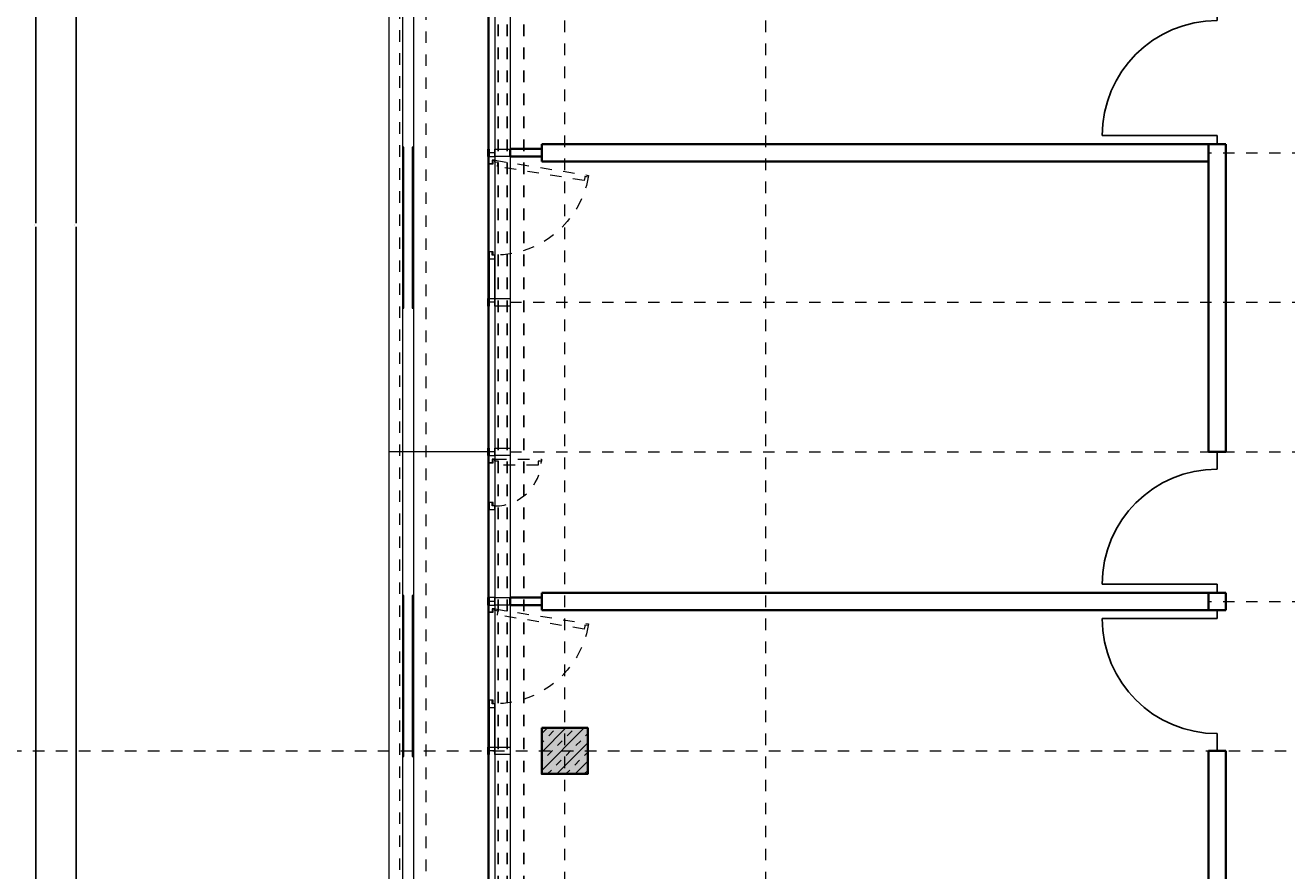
# Model space of a CAD drawing. Header units: metres. Extents: x -13 to 93, y -119 to 25.
# Tile 575 of 656: x -5 to 6, y -19 to -12. Entities that reach past the tile are written whole.
import ezdxf

# ---------------------------------------------------------------- set-up
doc = ezdxf.new("R2010")
doc.units = ezdxf.units.M
doc.header["$LTSCALE"] = 0.00508
doc.header["$PDMODE"] = 1
doc.header["$PDSIZE"] = -2
for name, pattern in [('STYLE_05', [0.19684, 0.069505, -0.127335]), ('STYLE_06', [1.0537, 0.590515, -0.19684, 0.069505, -0.19684]), ('STYLE_11', [0.393677, 0.196838, -0.196838]), ('STYLE_14', [0.250778, 0.07164, -0.179138])]:
    doc.linetypes.add(name, pattern=pattern)
doc.layers.get('0').update_dxf_attribs({"lineweight": 18})
for name, color, linetype, lineweight in [('3-3-0 AW Fassade', 7, 'Continuous', 18), ('3-3-4 AFenster', 7, 'Continuous', 25), ('3-3-8 Sonnenschutz', 7, 'Continuous', 18), ('3-4-0-2 IW GK', 7, 'Continuous', 35), ('3-4-0-5 Trennwand', 7, 'Continuous', 35), ('3-4-3-1 IStützenBeton', 7, 'Continuous', 35), ('3-4-4 ITüren', 7, 'Continuous', 25), ('3-5-1-2 DeckenSprung VED', 7, 'STYLE_11', 25), ('3-5-9 DeckenSonstig VED', 7, 'STYLE_11', 25), ('Ans-Kante', 7, 'Continuous', 18), ('Bemaßung', 7, 'Continuous', 18), ('Plan-Achse', 1, 'STYLE_06', 18), ('Plan-Achsen-Fassade', 1, 'STYLE_06', 18)]:
    doc.layers.add(name, color=color, linetype=linetype, lineweight=lineweight)
doc.layers.get('0').freeze()
doc.styles.add('Arial', font='ARIAL.TTF')
doc.dimstyles.new('MTZ_200', dxfattribs={"dimtxt": 0.075762, "dimasz": 0.000706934, "dimexe": 0.001, "dimexo": 0.003, "dimgap": 0.0001, "dimtad": 1, "dimdec": 4, "dimzin": 11, "dimtxsty": 'Arial', "dimblk": 'VW_SLASH', "dimcen": 0, "dimdle": 0.001, "dimazin": 0, "dimtfac": 1, "dimtdec": 4, "dimtix": 1, "dimtmove": 0, "dimatfit": 0, "dimldrblk": 'VW_FILLEDARROW', "dimfxl": 0, "dimfrac": 2, "dimtolj": 1, "dimtzin": 11, "dimarcsym": 0})

# ---------------------------------------------------------------- blocks, each defined once
blk = doc.blocks.new('TÜR_1.00 in 1.30 Feld')
at = {"layer": '3-4-4 ITüren', "linetype": 'Continuous', "lineweight": 5}
for p in [(0, 0), (1.225, 0)]:
    blk.add_point(p, dxfattribs=at)
blk.add_wipeout([(0.075, 1), (0.124, 0.999), (0.173, 0.995), (0.222, 0.989), (0.27, 0.981), (0.318, 0.97), (0.365, 0.957), (0.412, 0.942), (0.458, 0.924), (0.503, 0.904), (0.546, 0.882), (0.589, 0.858), (0.631, 0.831), (0.671, 0.803), (0.709, 0.773), (0.747, 0.741), (0.782, 0.707), (0.816, 0.672), (0.848, 0.634), (0.878, 0.596), (0.906, 0.556), (0.933, 0.514), (0.957, 0.471), (0.979, 0.428), (0.999, 0.383), (1.017, 0.337), (1.032, 0.29), (1.045, 0.243), (1.056, 0.195), (1.064, 0.147), (1.07, 0.098), (1.074, 0.049), (1.075, 0), (0.075, 0)]).dxf.layer = '3-4-4 ITüren'
at = {"layer": '3-4-4 ITüren'}
for p, q in [((0.075, 0), (0.075, 1)), ((0.075, 0), (0, 0)), ((1.225, 0), (1.075, 0))]:
    blk.add_line(p, q, dxfattribs=at)
blk.add_arc((0.075, 0), 1, 0, 90, dxfattribs=at)
blk = doc.blocks.new('S_Profil_Fassade_Büro')
at = {"layer": '3-3-0 AW Fassade', "color": 7}
blk.add_line((-0.132, 0), (-0.195, 0), dxfattribs=at)
for points in [[(-0.195, 0.0325), (-0.182, 0.0325), (-0.182, -0.0325), (-0.195, -0.0325)], [(-0.132, 0.0325), (0, 0.0325), (0, -0.0325), (-0.132, -0.0325)]]:
    blk.add_lwpolyline(points, close=True, dxfattribs=at)
blk = doc.blocks.new('S_Fenster_GR_Feld')
at = {"layer": '3-3-0 AW Fassade', "color": 7}
blk.add_lwpolyline([(-0.05, 1.268), (0, 1.268), (0, 0.922), (-0.05, 0.922)], close=True, dxfattribs=at)
at = {"color": 7}
blk.add_wipeout([(-0.05, 0.095), (-0.025, 0.095), (-0.015, 0.095), (-0.015, 0.065), (0, 0.065), (0, 0.89), (-0.015, 0.89), (-0.015, 0.86), (-0.025, 0.86), (-0.05, 0.86)], dxfattribs=at).dxf.layer = '3-3-0 AW Fassade'
at = {"layer": '3-3-0 AW Fassade', "color": 7}
blk.add_lwpolyline([(-0.05, 0.095), (-0.025, 0.095), (-0.015, 0.095), (-0.015, 0.065), (0, 0.065), (0, 0.89), (-0.015, 0.89), (-0.015, 0.86), (-0.025, 0.86), (-0.05, 0.86)], close=True, dxfattribs=at)
at = {"color": 7}
for points in [[(-0.025, 0.86), (-0.05, 0.86), (-0.05, 0.922), (0, 0.922), (0, 0.89), (-0.025, 0.89)], [(-0.025, 0.095), (-0.05, 0.095), (-0.05, 0.033), (0, 0.033), (0, 0.065), (-0.025, 0.065)]]:
    blk.add_wipeout(points, dxfattribs=at).dxf.layer = '3-3-0 AW Fassade'
at = {"layer": '3-3-0 AW Fassade', "color": 7}
for points in [[(-0.025, 0.86), (-0.05, 0.86), (-0.05, 0.922), (0, 0.922), (0, 0.89), (-0.025, 0.89)], [(-0.025, 0.095), (-0.05, 0.095), (-0.05, 0.033), (0, 0.033), (0, 0.065), (-0.025, 0.065)]]:
    blk.add_lwpolyline(points, close=True, dxfattribs=at)
at = {"layer": '3-3-0 AW Fassade', "color": 7, "linetype": 'STYLE_05'}
blk.add_lwpolyline([(0.022, 0.119), (0.026, 0.094), (0.027, 0.085), (-0.002, 0.08), (0, 0.065), (0.815, 0.196), (0.812, 0.211), (0.783, 0.206), (0.781, 0.216), (0.777, 0.241)], close=True, dxfattribs=at)
at = {"layer": '3-3-0 AW Fassade', "color": 7, "linetype": 'STYLE_05', "lineweight": 18}
blk.add_arc((0, 0.065), 0.825, 10.1831, 90, dxfattribs=at)
blk = doc.blocks.new('*U264')
at = {"layer": 'Ans-Kante', "color": 8, "linetype": 'Continuous'}
for p, q in [((11.005, -18.654), (11.005, 7.036)), ((11.098, 7.036), (11.098, -18.654))]:
    blk.add_line(p, q, dxfattribs=at)
blk = doc.blocks.new('*U467')
at = {"layer": 'Ans-Kante', "color": 7, "linetype": 'Continuous'}
blk.add_line((10.884, 7.116), (10.884, -18.734), dxfattribs=at)
blk = doc.blocks.new('Stütze Fassade')
at = {"layer": '3-4-3-1 IStützenBeton', "linetype": 'Continuous', "lineweight": 0}
blk.add_hatch(color=255, dxfattribs=at).paths.add_polyline_path([(-0.2, 0.2), (0.2, 0.2), (0.2, -0.2), (-0.2, -0.2)])
at = {"layer": '3-4-3-1 IStützenBeton', "linetype": 'Continuous', "lineweight": 13}
h = blk.add_hatch(dxfattribs=at)
h.set_pattern_fill('STAHLBETON_1_50', style=0, pattern_type=2)
h.set_pattern_definition([(45, (0, 0), (0.16, 0), []), (45, (0.08, 0), (0.16, 0), [0.06, -0.06])])
h.paths.add_polyline_path([(-0.2, 0.2), (0.2, 0.2), (0.2, -0.2), (-0.2, -0.2)])
at = {"layer": '3-4-3-1 IStützenBeton'}
blk.add_lwpolyline([(-0.2, 0.2), (0.2, 0.2), (0.2, -0.2), (-0.2, -0.2)], close=True, dxfattribs=at)
blk = doc.blocks.new('VW_SLASH')
at = {"color": 0, "linetype": 'ByBlock', "lineweight": -2}
blk.add_line((0, 0), (-1, 0), dxfattribs=at)
at = {"color": 0, "linetype": 'ByBlock', "lineweight": 20}
blk.add_line((0, 0), (0, 0), dxfattribs=at)
blk = doc.blocks.new('*D818')
at = {"layer": 'Bemaßung', "color": 0, "lineweight": -2}
for p, q in [((-2.003, 0.325), (-5.301, 0.325)), ((-5.3, 0.324), (-5.3, -112.074)), ((-1.693, -112.075), (-5.301, -112.075))]:
    blk.add_line(p, q, dxfattribs=at)
at = {"layer": 'Defpoints', "color": 0, "lineweight": 0}
for p in [(-2, 0.325), (-5.3, -112.075), (-1.69, -112.075)]:
    blk.add_point(p, dxfattribs=at)
at = {"layer": 'Bemaßung', "color": 0, "lineweight": -2, "xscale": 0.00070693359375, "yscale": 0.00070693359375, "zscale": 0.00070693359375}
for p, rotation in [((-5.3, 0.325), 90), ((-5.3, -112.075), 270)]:
    blk.add_blockref('VW_SLASH', p, dxfattribs=dict(at, rotation=rotation))
at = {"layer": 'Bemaßung', "color": 0, "insert": (-5.311, -55.875), "char_height": 0.00227, "attachment_point": 5, "rotation": 90, "style": 'Arial'}
blk.add_mtext('\\A1;5620m', dxfattribs=at)
blk = doc.blocks.new('VW_FILLEDARROW')
at = {"color": 0, "lineweight": -2}
blk.add_solid([(0, 0), (0, 0), (0, 0)], dxfattribs=at)
blk = doc.blocks.new('*D823')
at = {"layer": 'Bemaßung', "color": 0, "lineweight": -2}
for p, q in [((-1.123, -0.165), (-4.251, -0.165)), ((-4.25, -0.166), (-4.25, -13.363)), ((-4.25, -25.334), (-4.25, -13.395)), ((-0.253, -25.335), (-4.251, -25.335))]:
    blk.add_line(p, q, dxfattribs=at)
at = {"layer": 'Defpoints', "color": 0, "lineweight": 0}
for p in [(-1.12, -0.165), (-4.25, -25.335), (-0.25, -25.335)]:
    blk.add_point(p, dxfattribs=at)
at = {"layer": 'Bemaßung', "color": 0, "lineweight": -2, "xscale": 0.00070693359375, "yscale": 0.00070693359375, "zscale": 0.00070693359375}
for p, rotation in [((-4.25, -0.165), 90), ((-4.25, -25.335), 270)]:
    blk.add_blockref('VW_SLASH', p, dxfattribs=dict(at, rotation=rotation))
at = {"layer": 'Bemaßung', "color": 0, "insert": (-4.26, -13.379), "char_height": 0.00227, "attachment_point": 5, "rotation": 90, "style": 'Arial'}
blk.add_mtext('\\A1;1258,5m', dxfattribs=at)
blk = doc.blocks.new('*D826')
at = {"layer": 'Bemaßung', "color": 0, "lineweight": -2}
for p, q in [((-1.173, -0.165), (-4.601, -0.165)), ((-4.6, -0.166), (-4.6, -13.363)), ((-4.6, -25.334), (-4.6, -13.395)), ((-0.253, -25.335), (-4.601, -25.335))]:
    blk.add_line(p, q, dxfattribs=at)
at = {"layer": 'Defpoints', "color": 0, "lineweight": 0}
for p in [(-1.17, -0.165), (-4.6, -25.335), (-0.25, -25.335)]:
    blk.add_point(p, dxfattribs=at)
at = {"layer": 'Bemaßung', "color": 0, "lineweight": -2, "xscale": 0.00070693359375, "yscale": 0.00070693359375, "zscale": 0.00070693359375}
for p, rotation in [((-4.6, -0.165), 90), ((-4.6, -25.335), 270)]:
    blk.add_blockref('VW_SLASH', p, dxfattribs=dict(at, rotation=rotation))
at = {"layer": 'Bemaßung', "color": 0, "insert": (-4.61, -13.379), "char_height": 0.00227, "attachment_point": 5, "rotation": 90, "style": 'Arial'}
blk.add_mtext('\\A1;1258,5m', dxfattribs=at)
blk = doc.blocks.new('*D895')
at = {"layer": 'Bemaßung', "color": 0, "lineweight": -2}
for p, q in [((-1.123, -0.165), (-4.251, -0.165)), ((-4.25, -0.166), (-4.25, -13.363)), ((-4.25, -25.334), (-4.25, -13.395)), ((-0.253, -25.335), (-4.251, -25.335))]:
    blk.add_line(p, q, dxfattribs=at)
at = {"layer": 'Defpoints', "color": 0, "lineweight": 0}
for p in [(-1.12, -0.165), (-4.25, -25.335), (-0.25, -25.335)]:
    blk.add_point(p, dxfattribs=at)
at = {"layer": 'Bemaßung', "color": 0, "lineweight": -2, "xscale": 0.00070693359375, "yscale": 0.00070693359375, "zscale": 0.00070693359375}
for p, rotation in [((-4.25, -0.165), 90), ((-4.25, -25.335), 270)]:
    blk.add_blockref('VW_SLASH', p, dxfattribs=dict(at, rotation=rotation))
at = {"layer": 'Bemaßung', "color": 0, "insert": (-4.26, -13.379), "char_height": 0.00227, "attachment_point": 5, "rotation": 90, "style": 'Arial'}
blk.add_mtext('\\A1;1258,5m', dxfattribs=at)
blk = doc.blocks.new('*D898')
at = {"layer": 'Bemaßung', "color": 0, "lineweight": -2}
for p, q in [((-1.173, -0.165), (-4.601, -0.165)), ((-4.6, -0.166), (-4.6, -13.363)), ((-4.6, -25.334), (-4.6, -13.395)), ((-0.253, -25.335), (-4.601, -25.335))]:
    blk.add_line(p, q, dxfattribs=at)
at = {"layer": 'Defpoints', "color": 0, "lineweight": 0}
for p in [(-1.17, -0.165), (-4.6, -25.335), (-0.25, -25.335)]:
    blk.add_point(p, dxfattribs=at)
at = {"layer": 'Bemaßung', "color": 0, "lineweight": -2, "xscale": 0.00070693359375, "yscale": 0.00070693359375, "zscale": 0.00070693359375}
for p, rotation in [((-4.6, -0.165), 90), ((-4.6, -25.335), 270)]:
    blk.add_blockref('VW_SLASH', p, dxfattribs=dict(at, rotation=rotation))
at = {"layer": 'Bemaßung', "color": 0, "insert": (-4.61, -13.379), "char_height": 0.00227, "attachment_point": 5, "rotation": 90, "style": 'Arial'}
blk.add_mtext('\\A1;1258,5m', dxfattribs=at)
blk = doc.blocks.new('*D949')
at = {"layer": 'Bemaßung', "color": 0, "lineweight": -2}
for p, q in [((-1.123, -0.165), (-4.251, -0.165)), ((-4.25, -0.166), (-4.25, -13.363)), ((-4.25, -25.334), (-4.25, -13.395)), ((-0.253, -25.335), (-4.251, -25.335))]:
    blk.add_line(p, q, dxfattribs=at)
at = {"layer": 'Defpoints', "color": 0, "lineweight": 0}
for p in [(-1.12, -0.165), (-4.25, -25.335), (-0.25, -25.335)]:
    blk.add_point(p, dxfattribs=at)
at = {"layer": 'Bemaßung', "color": 0, "lineweight": -2, "xscale": 0.00070693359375, "yscale": 0.00070693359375, "zscale": 0.00070693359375}
for p, rotation in [((-4.25, -0.165), 90), ((-4.25, -25.335), 270)]:
    blk.add_blockref('VW_SLASH', p, dxfattribs=dict(at, rotation=rotation))
at = {"layer": 'Bemaßung', "color": 0, "insert": (-4.26, -13.379), "char_height": 0.00227, "attachment_point": 5, "rotation": 90, "style": 'Arial'}
blk.add_mtext('\\A1;1258,5m', dxfattribs=at)
blk = doc.blocks.new('*D952')
at = {"layer": 'Bemaßung', "color": 0, "lineweight": -2}
for p, q in [((-1.173, -0.165), (-4.601, -0.165)), ((-4.6, -0.166), (-4.6, -13.363)), ((-4.6, -25.334), (-4.6, -13.395)), ((-0.253, -25.335), (-4.601, -25.335))]:
    blk.add_line(p, q, dxfattribs=at)
at = {"layer": 'Defpoints', "color": 0, "lineweight": 0}
for p in [(-1.17, -0.165), (-4.6, -25.335), (-0.25, -25.335)]:
    blk.add_point(p, dxfattribs=at)
at = {"layer": 'Bemaßung', "color": 0, "lineweight": -2, "xscale": 0.00070693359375, "yscale": 0.00070693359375, "zscale": 0.00070693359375}
for p, rotation in [((-4.6, -0.165), 90), ((-4.6, -25.335), 270)]:
    blk.add_blockref('VW_SLASH', p, dxfattribs=dict(at, rotation=rotation))
at = {"layer": 'Bemaßung', "color": 0, "insert": (-4.61, -13.379), "char_height": 0.00227, "attachment_point": 5, "rotation": 90, "style": 'Arial'}
blk.add_mtext('\\A1;1258,5m', dxfattribs=at)
blk = doc.blocks.new('*D1000')
at = {"layer": 'Bemaßung', "color": 0, "lineweight": -2}
for p, q in [((-1.123, -0.165), (-4.251, -0.165)), ((-4.25, -0.166), (-4.25, -13.363)), ((-4.25, -25.334), (-4.25, -13.395)), ((-0.253, -25.335), (-4.251, -25.335))]:
    blk.add_line(p, q, dxfattribs=at)
at = {"layer": 'Defpoints', "color": 0, "lineweight": 0}
for p in [(-1.12, -0.165), (-4.25, -25.335), (-0.25, -25.335)]:
    blk.add_point(p, dxfattribs=at)
at = {"layer": 'Bemaßung', "color": 0, "lineweight": -2, "xscale": 0.00070693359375, "yscale": 0.00070693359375, "zscale": 0.00070693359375}
for p, rotation in [((-4.25, -0.165), 90), ((-4.25, -25.335), 270)]:
    blk.add_blockref('VW_SLASH', p, dxfattribs=dict(at, rotation=rotation))
at = {"layer": 'Bemaßung', "color": 0, "insert": (-4.26, -13.379), "char_height": 0.00227, "attachment_point": 5, "rotation": 90, "style": 'Arial'}
blk.add_mtext('\\A1;1258,5m', dxfattribs=at)
blk = doc.blocks.new('*D1003')
at = {"layer": 'Bemaßung', "color": 0, "lineweight": -2}
for p, q in [((-1.173, -0.165), (-4.601, -0.165)), ((-4.6, -0.166), (-4.6, -13.363)), ((-4.6, -25.334), (-4.6, -13.395)), ((-0.253, -25.335), (-4.601, -25.335))]:
    blk.add_line(p, q, dxfattribs=at)
at = {"layer": 'Defpoints', "color": 0, "lineweight": 0}
for p in [(-1.17, -0.165), (-4.6, -25.335), (-0.25, -25.335)]:
    blk.add_point(p, dxfattribs=at)
at = {"layer": 'Bemaßung', "color": 0, "lineweight": -2, "xscale": 0.00070693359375, "yscale": 0.00070693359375, "zscale": 0.00070693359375}
for p, rotation in [((-4.6, -0.165), 90), ((-4.6, -25.335), 270)]:
    blk.add_blockref('VW_SLASH', p, dxfattribs=dict(at, rotation=rotation))
at = {"layer": 'Bemaßung', "color": 0, "insert": (-4.61, -13.379), "char_height": 0.00227, "attachment_point": 5, "rotation": 90, "style": 'Arial'}
blk.add_mtext('\\A1;1258,5m', dxfattribs=at)
blk = doc.blocks.new('*D1051')
at = {"layer": 'Bemaßung', "color": 0, "lineweight": -2}
for p, q in [((-1.123, -0.165), (-4.251, -0.165)), ((-4.25, -0.166), (-4.25, -13.363)), ((-4.25, -25.334), (-4.25, -13.395)), ((-0.253, -25.335), (-4.251, -25.335))]:
    blk.add_line(p, q, dxfattribs=at)
at = {"layer": 'Defpoints', "color": 0, "lineweight": 0}
for p in [(-1.12, -0.165), (-4.25, -25.335), (-0.25, -25.335)]:
    blk.add_point(p, dxfattribs=at)
at = {"layer": 'Bemaßung', "color": 0, "lineweight": -2, "xscale": 0.00070693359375, "yscale": 0.00070693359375, "zscale": 0.00070693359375}
for p, rotation in [((-4.25, -0.165), 90), ((-4.25, -25.335), 270)]:
    blk.add_blockref('VW_SLASH', p, dxfattribs=dict(at, rotation=rotation))
at = {"layer": 'Bemaßung', "color": 0, "insert": (-4.26, -13.379), "char_height": 0.00227, "attachment_point": 5, "rotation": 90, "style": 'Arial'}
blk.add_mtext('\\A1;1258,5m', dxfattribs=at)
blk = doc.blocks.new('*D1054')
at = {"layer": 'Bemaßung', "color": 0, "lineweight": -2}
for p, q in [((-1.173, -0.165), (-4.601, -0.165)), ((-4.6, -0.166), (-4.6, -13.363)), ((-4.6, -25.334), (-4.6, -13.395)), ((-0.253, -25.335), (-4.601, -25.335))]:
    blk.add_line(p, q, dxfattribs=at)
at = {"layer": 'Defpoints', "color": 0, "lineweight": 0}
for p in [(-1.17, -0.165), (-4.6, -25.335), (-0.25, -25.335)]:
    blk.add_point(p, dxfattribs=at)
at = {"layer": 'Bemaßung', "color": 0, "lineweight": -2, "xscale": 0.00070693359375, "yscale": 0.00070693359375, "zscale": 0.00070693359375}
for p, rotation in [((-4.6, -0.165), 90), ((-4.6, -25.335), 270)]:
    blk.add_blockref('VW_SLASH', p, dxfattribs=dict(at, rotation=rotation))
at = {"layer": 'Bemaßung', "color": 0, "insert": (-4.61, -13.379), "char_height": 0.00227, "attachment_point": 5, "rotation": 90, "style": 'Arial'}
blk.add_mtext('\\A1;1258,5m', dxfattribs=at)
blk = doc.blocks.new('*D1103')
at = {"layer": 'Bemaßung', "color": 0, "lineweight": -2}
for p, q in [((-1.123, -0.165), (-4.251, -0.165)), ((-4.25, -0.166), (-4.25, -13.363)), ((-4.25, -25.334), (-4.25, -13.395)), ((-0.253, -25.335), (-4.251, -25.335))]:
    blk.add_line(p, q, dxfattribs=at)
at = {"layer": 'Defpoints', "color": 0, "lineweight": 0}
for p in [(-1.12, -0.165), (-4.25, -25.335), (-0.25, -25.335)]:
    blk.add_point(p, dxfattribs=at)
at = {"layer": 'Bemaßung', "color": 0, "lineweight": -2, "xscale": 0.00070693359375, "yscale": 0.00070693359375, "zscale": 0.00070693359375}
for p, rotation in [((-4.25, -0.165), 90), ((-4.25, -25.335), 270)]:
    blk.add_blockref('VW_SLASH', p, dxfattribs=dict(at, rotation=rotation))
at = {"layer": 'Bemaßung', "color": 0, "insert": (-4.26, -13.379), "char_height": 0.00227, "attachment_point": 5, "rotation": 90, "style": 'Arial'}
blk.add_mtext('\\A1;1258,5m', dxfattribs=at)
blk = doc.blocks.new('*D1106')
at = {"layer": 'Bemaßung', "color": 0, "lineweight": -2}
for p, q in [((-1.173, -0.165), (-4.601, -0.165)), ((-4.6, -0.166), (-4.6, -13.363)), ((-4.6, -25.334), (-4.6, -13.395)), ((-0.253, -25.335), (-4.601, -25.335))]:
    blk.add_line(p, q, dxfattribs=at)
at = {"layer": 'Defpoints', "color": 0, "lineweight": 0}
for p in [(-1.17, -0.165), (-4.6, -25.335), (-0.25, -25.335)]:
    blk.add_point(p, dxfattribs=at)
at = {"layer": 'Bemaßung', "color": 0, "lineweight": -2, "xscale": 0.00070693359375, "yscale": 0.00070693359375, "zscale": 0.00070693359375}
for p, rotation in [((-4.6, -0.165), 90), ((-4.6, -25.335), 270)]:
    blk.add_blockref('VW_SLASH', p, dxfattribs=dict(at, rotation=rotation))
at = {"layer": 'Bemaßung', "color": 0, "insert": (-4.61, -13.379), "char_height": 0.00227, "attachment_point": 5, "rotation": 90, "style": 'Arial'}
blk.add_mtext('\\A1;1258,5m', dxfattribs=at)
blk = doc.blocks.new('S_Fenster_GR_Feld_klein')
at = {"layer": '3-3-0 AW Fassade', "color": 7}
blk.add_lwpolyline([(-0.05, 1.2675), (0, 1.2675), (0, 0.9225), (-0.05, 0.9225)], close=True, dxfattribs=at)
at = {"color": 7}
blk.add_wipeout([(-0.025, 0.86), (-0.05, 0.86), (-0.05, 0.7975), (0, 0.7975), (0, 0.83), (-0.025, 0.83)], dxfattribs=at).dxf.layer = '3-3-0 AW Fassade'
at = {"layer": '3-3-0 AW Fassade', "color": 7}
blk.add_lwpolyline([(-0.025, 0.86), (-0.05, 0.86), (-0.05, 0.7975), (0, 0.7975), (0, 0.83), (-0.025, 0.83)], close=True, dxfattribs=at)
at = {"layer": '3-3-0 AW Fassade', "color": 7, "linetype": 'STYLE_05', "lineweight": 18}
blk.add_arc((0, 1.235), 0.405, 270, 357.8789, dxfattribs=at)
at = {"color": 7}
blk.add_wipeout([(-0.05, 1.205), (-0.015, 1.205), (-0.015, 1.235), (0, 1.235), (0, 0.83), (-0.015, 0.83), (-0.015, 0.86), (-0.05, 0.86)], dxfattribs=at).dxf.layer = '3-3-0 AW Fassade'
at = {"layer": '3-3-0 AW Fassade', "color": 7}
blk.add_lwpolyline([(-0.05, 1.205), (-0.015, 1.205), (-0.015, 1.235), (0, 1.235), (0, 0.83), (-0.015, 0.83), (-0.015, 0.86), (-0.05, 0.86)], close=True, dxfattribs=at)
at = {"color": 7}
blk.add_wipeout([(-0.025, 1.205), (-0.05, 1.205), (-0.05, 1.2675), (0, 1.2675), (0, 1.235), (-0.025, 1.235)], dxfattribs=at).dxf.layer = '3-3-0 AW Fassade'
at = {"color": 7, "lineweight": 18}
blk.add_wipeout([(-0.05, 0.7975), (0, 0.7975), (0, 0.0325), (-0.05, 0.0325)], dxfattribs=at).dxf.layer = '3-3-0 AW Fassade'
at = {"layer": '3-3-0 AW Fassade', "color": 7}
blk.add_lwpolyline([(-0.025, 1.205), (-0.05, 1.205), (-0.05, 1.2675), (0, 1.2675), (0, 1.235), (-0.025, 1.235)], close=True, dxfattribs=at)
at = {"layer": '3-3-0 AW Fassade', "color": 7, "linetype": 'STYLE_05'}
blk.add_lwpolyline([(0.03, 1.185), (0.03, 1.22), (0, 1.22), (0, 1.235), (0.405, 1.235), (0.405, 1.22), (0.375, 1.22), (0.375, 1.185)], close=True, dxfattribs=at)
at = {"layer": '3-3-0 AW Fassade', "color": 7, "lineweight": 18}
blk.add_lwpolyline([(-0.05, 0.7975), (0, 0.7975), (0, 0.0325), (-0.05, 0.0325)], close=True, dxfattribs=at)

msp = doc.modelspace()

# ---------------------------------------------------------------- hatches: boundary and pattern name
at = {"layer": '3-3-8 Sonnenschutz', "linetype": 'Continuous', "lineweight": 0}
for color, points in [(21, [(-1.409, -12.7), (-1.409, -14.1), (-1.399, -14.1), (-1.399, -12.7)]), (41, [(-1.326, -12.7), (-1.326, -14.1), (-1.316, -14.1), (-1.316, -12.7)]), (21, [(-1.409, -16.6), (-1.409, -18), (-1.399, -18), (-1.399, -16.6)]), (41, [(-1.326, -16.6), (-1.326, -18), (-1.316, -18), (-1.316, -16.6)])]:
    msp.add_hatch(color=color, dxfattribs=at).paths.add_polyline_path(points)

# ---------------------------------------------------------------- linework, layer by layer
at = {"layer": '3-3-0 AW Fassade'}
msp.add_lwpolyline([(-0.657, -0.165), (-0.607, -0.165), (-0.607, -25.335), (-0.657, -25.335)], close=True, dxfattribs=at)
at = {"layer": '3-3-8 Sonnenschutz', "color": 7, "linetype": 'Continuous', "lineweight": 18}
for points in [[(-1.409, -12.7), (-1.409, -14.1), (-1.399, -14.1), (-1.399, -12.7)], [(-1.326, -12.7), (-1.326, -14.1), (-1.316, -14.1), (-1.316, -12.7)], [(-1.409, -16.6), (-1.409, -18), (-1.399, -18), (-1.399, -16.6)], [(-1.326, -16.6), (-1.326, -18), (-1.316, -18), (-1.316, -16.6)]]:
    msp.add_lwpolyline(points, close=True, dxfattribs=at)
at = {"layer": '3-4-0-5 Trennwand'}
for p, q in [((5.6, -12.675), (5.6, -15.35)), ((5.6, -12.675), (5.75, -12.675)), ((5.75, -12.675), (5.75, -15.35)), ((5.6, -15.35), (5.75, -15.35)), ((5.6, -16.575), (5.6, -16.725)), ((5.6, -16.575), (5.75, -16.575)), ((5.75, -16.575), (5.75, -16.725)), ((5.6, -16.725), (5.75, -16.725)), ((5.6, -17.95), (5.6, -21.925)), ((5.6, -17.95), (5.75, -17.95)), ((5.75, -17.95), (5.75, -21.925))]:
    msp.add_line(p, q, dxfattribs=at)
at = {"layer": 'Ans-Kante', "color": 8, "linetype": 'Continuous'}
msp.add_line((-0.67, -0.26), (-0.67, -25.24), dxfattribs=at)
at = {"layer": 'Ans-Kante', "color": 47}
msp.add_line((-0.67, -15.35), (-1.53, -15.35), dxfattribs=at)
at = {"layer": 'Ans-Kante', "linetype": 'STYLE_14'}
msp.add_lwpolyline([(-1.434, 0.105), (-1.209, 0.105), (-1.209, -25.585), (-1.434, -25.585)], close=True, dxfattribs=at)
at = {"layer": 'Plan-Achsen-Fassade', "color": 9}
for p, q in [((-0.475, -12.75), (13.475, -12.75)), ((-0.475, -14.05), (13.475, -14.05)), ((-0.475, -15.35), (13.475, -15.35)), ((-0.475, -16.65), (13.475, -16.65))]:
    msp.add_line(p, q, dxfattribs=at)

# ---------------------------------------------------------------- block references
at = {"layer": '3-3-0 AW Fassade', "color": 7}
for p in [(-0.475, -14.05), (-0.475, -15.35), (-0.475, -17.95)]:
    msp.add_blockref('S_Profil_Fassade_Büro', p, dxfattribs=at)
at = {"layer": 'Ans-Kante', "color": 8}
msp.add_blockref('*U264', (-12.41363701, -6.93135892), dxfattribs=at)

# ---------------------------------------------------------------- dimensions: what is measured, and where the dimension line sits
at = {"layer": 'Bemaßung'}
dim = msp.add_linear_dim(base=(-5.3, -112.075), p1=(-2, 0.325), p2=(-1.69, -112.075), angle=90, dimstyle='MTZ_200', override={"dimtxt": 0.002273, "dimgap": 0.01, "dimdec": 3, "dimlfac": 50, "dimpost": '<>m', "dimtxsty": 'Arial', "dimtmove": 2}, dxfattribs=at)
dim.commit()
dim.dimension.update_dxf_attribs({"geometry": '*D818', "text_midpoint": (-5.31116047, -55.875)})

# ---------------------------------------------------------------- next in the draw order: block references
at = {"layer": '3-4-4 ITüren', "color": 7, "rotation": 90}
for p in [(5.675, -12.675), (5.675, -16.575)]:
    msp.add_blockref('TÜR_1.00 in 1.30 Feld', p, dxfattribs=at)
at = {"layer": '3-4-4 ITüren', "color": 7, "xscale": -1, "rotation": 90}
msp.add_blockref('TÜR_1.00 in 1.30 Feld', (5.675, -16.725), dxfattribs=at)

# ---------------------------------------------------------------- next in the draw order: wipeouts: each hides what was drawn before it
at = {"lineweight": 5}
msp.add_wipeout([(-0.475, -16.6825), (-0.475, -16.6175), (-0.2, -16.6175), (-0.2, -16.6825)], dxfattribs=at).dxf.layer = '3-4-0-2 IW GK'

# ---------------------------------------------------------------- next in the draw order: linework, layer by layer
at = {"layer": '3-4-0-2 IW GK'}
for p, q in [((-0.475, -16.6175), (-0.2, -16.6175)), ((-0.475, -16.6825), (-0.475, -16.6175)), ((-0.2, -16.6825), (-0.2, -16.6175)), ((-0.475, -16.6825), (-0.2, -16.6825))]:
    msp.add_line(p, q, dxfattribs=at)

# ---------------------------------------------------------------- next in the draw order: block references
at = {"layer": '3-3-0 AW Fassade', "color": 7}
msp.add_blockref('S_Profil_Fassade_Büro', (-0.475, -16.65), dxfattribs=at)

# ---------------------------------------------------------------- next in the draw order: wipeouts: each hides what was drawn before it
at = {"lineweight": 5}
msp.add_wipeout([(5.6, -12.675), (5.6, -12.825), (-0.2, -12.825), (-0.2, -12.675)], dxfattribs=at).dxf.layer = '3-4-0-2 IW GK'

# ---------------------------------------------------------------- next in the draw order: linework, layer by layer
at = {"layer": '3-4-0-2 IW GK'}
for p, q in [((-0.2, -12.675), (-0.2, -12.825)), ((5.6, -12.675), (-0.2, -12.675)), ((5.6, -12.675), (5.6, -12.825)), ((5.6, -12.825), (-0.2, -12.825))]:
    msp.add_line(p, q, dxfattribs=at)

# ---------------------------------------------------------------- next in the draw order: wipeouts: each hides what was drawn before it
at = {"lineweight": 5}
msp.add_wipeout([(5.6, -16.575), (5.6, -16.725), (-0.2, -16.725), (-0.2, -16.575)], dxfattribs=at).dxf.layer = '3-4-0-2 IW GK'

# ---------------------------------------------------------------- next in the draw order: linework, layer by layer
at = {"layer": '3-4-0-2 IW GK'}
for p, q in [((-0.2, -16.575), (-0.2, -16.725)), ((5.6, -16.575), (-0.2, -16.575)), ((5.6, -16.575), (5.6, -16.725)), ((5.6, -16.725), (-0.2, -16.725))]:
    msp.add_line(p, q, dxfattribs=at)
at = {"layer": 'Plan-Achse'}
msp.add_line((1.75, -118.5), (1.75, 6.75), dxfattribs=at)

# ---------------------------------------------------------------- next in the draw order: wipeouts: each hides what was drawn before it
at = {"lineweight": 5}
msp.add_wipeout([(-0.475, -12.78333333), (-0.475, -12.71666667), (-0.2, -12.71666667), (-0.2, -12.78333333)], dxfattribs=at).dxf.layer = '3-4-0-2 IW GK'

# ---------------------------------------------------------------- next in the draw order: linework, layer by layer
at = {"layer": '3-4-0-2 IW GK'}
for p, q in [((-0.475, -12.71666667), (-0.2, -12.71666667)), ((-0.475, -12.78333333), (-0.475, -12.71666667)), ((-0.2, -12.78333333), (-0.2, -12.71666667)), ((-0.475, -12.78333333), (-0.2, -12.78333333))]:
    msp.add_line(p, q, dxfattribs=at)
at = {"layer": '3-5-1-2 DeckenSprung VED', "linetype": 'STYLE_11'}
msp.add_line((-0.355, -25.335), (-0.355, -0.165), dxfattribs=at)
at = {"layer": 'Ans-Kante', "color": 8, "linetype": 'Continuous'}
msp.add_line((-0.475, -0.26), (-0.475, -25.24), dxfattribs=at)

# ---------------------------------------------------------------- next in the draw order: block references
at = {"layer": '3-3-0 AW Fassade', "color": 7}
msp.add_blockref('S_Profil_Fassade_Büro', (-0.475, -12.75), dxfattribs=at)

# ---------------------------------------------------------------- next in the draw order: block references
at = {"layer": '3-3-0 AW Fassade', "color": 7, "xscale": -1, "rotation": 180}
for p in [(-0.607, -12.75), (-0.607, -16.65)]:
    msp.add_blockref('S_Fenster_GR_Feld', p, dxfattribs=at)

# ---------------------------------------------------------------- next in the draw order: linework, layer by layer
at = {"layer": '3-5-9 DeckenSonstig VED', "color": 7, "linetype": 'STYLE_05'}
for p, q in [((-0.58, -25.335), (-0.58, -0.165)), ((-0.5, -25.335), (-0.5, -0.165))]:
    msp.add_line(p, q, dxfattribs=at)
at = {"layer": 'Plan-Achse'}
for p, q in [((0, -118.5), (0, 6.75)), ((-9.42493716, -17.95), (50.475, -17.95))]:
    msp.add_line(p, q, dxfattribs=at)

# ---------------------------------------------------------------- next in the draw order: block references
at = {"layer": '3-4-3-1 IStützenBeton', "color": 7}
msp.add_blockref('Stütze Fassade', (0, -17.95001843), dxfattribs=at)
at = {"layer": 'Ans-Kante', "color": 7}
msp.add_blockref('*U467', (-12.41363701, -6.93135892), dxfattribs=at)

# ---------------------------------------------------------------- next in the draw order: dimensions: what is measured, and where the dimension line sits
at = {"layer": 'Bemaßung'}
for base, p1, picture, middle in [((-4.6, -25.335), (-1.17, -0.165), '*D826', (-4.61, -13.37925)), ((-4.6, -25.335), (-1.17, -0.165), '*D898', (-4.61, -13.37925)), ((-4.6, -25.335), (-1.17, -0.165), '*D952', (-4.61, -13.37925)), ((-4.6, -25.335), (-1.17, -0.165), '*D1003', (-4.61, -13.37925)), ((-4.6, -25.335), (-1.17, -0.165), '*D1054', (-4.61, -13.37925)), ((-4.6, -25.335), (-1.17, -0.165), '*D1106', (-4.61, -13.37925)), ((-4.25, -25.335), (-1.12, -0.165), '*D823', (-4.26, -13.37925)), ((-4.25, -25.335), (-1.12, -0.165), '*D895', (-4.26, -13.37925)), ((-4.25, -25.335), (-1.12, -0.165), '*D949', (-4.26, -13.37925)), ((-4.25, -25.335), (-1.12, -0.165), '*D1000', (-4.26, -13.37925)), ((-4.25, -25.335), (-1.12, -0.165), '*D1051', (-4.26, -13.37925)), ((-4.25, -25.335), (-1.12, -0.165), '*D1103', (-4.26, -13.37925))]:
    dim = msp.add_linear_dim(base=base, p1=p1, p2=(-0.25, -25.335), angle=90, dimstyle='MTZ_200', override={"dimtxt": 0.002273, "dimgap": 0.01, "dimdec": 3, "dimlfac": 50, "dimpost": '<>m', "dimtxsty": 'Arial', "dimtmove": 2}, dxfattribs=at)
    dim.commit()
    dim.dimension.update_dxf_attribs({"geometry": picture, "text_midpoint": middle, "dimtype": 160})

# ---------------------------------------------------------------- next in the draw order: block references
at = {"layer": '3-3-4 AFenster', "color": 7}
msp.add_blockref('S_Fenster_GR_Feld_klein', (-0.607, -16.65), dxfattribs=at)

doc.saveas('drawing.dxf')
